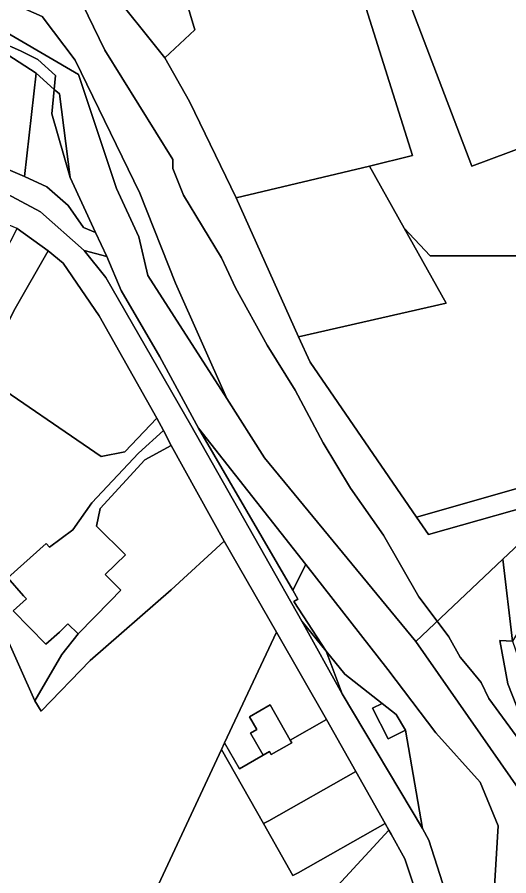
# Model space of a CAD drawing. Extents: x -477304 to -465429, y -1159113 to -1149210.
# Drawn here: x -471408 to -471243.5, y -1154236.6 to -1153949.4 of the extents above; entities that cross this region are included whole.
import ezdxf

# ---------------------------------------------------------------- set-up
doc = ezdxf.new("R2010")
doc.units = 0
for name, color, linetype in [('BPEJ_s', 7, 'Continuous'), ('ostatni_s', 7, 'Continuous'), ('PUPFL_s', 7, 'Continuous'), ('trav_porost_s', 7, 'Continuous'), ('voda_s', 7, 'Continuous'), ('zahrada_s', 7, 'Continuous')]:
    doc.layers.add(name, color=color, linetype=linetype)

msp = doc.modelspace()

# ---------------------------------------------------------------- linework, layer by layer
at = {"layer": 'BPEJ_s'}
for points in [[(-471388.02, -1153941.08), (-471378.59, -1153960.48), (-471355.85, -1153997.04), (-471355.94, -1154000), (-471354.57, -1154003.44), (-471352.37, -1154008.94), (-471339.62, -1154029.97), (-471337.99, -1154033.44), (-471334.94, -1154039.96), (-471324.32, -1154059.08), (-471314.97, -1154074.17), (-471305.62, -1154091.8), (-471296.48, -1154106.89), (-471285.43, -1154122.61), (-471273.54, -1154143.22), (-471267.43, -1154151.41), (-471263.55, -1154156.61), (-471259.73, -1154163.41), (-471256.3, -1154167.57), (-471252.71, -1154171.91), (-471250.16, -1154177.22), (-471239.75, -1154191.46)], [(-471239.75, -1154191.46), (-471250.16, -1154177.22), (-471252.71, -1154171.91), (-471256.3, -1154167.57), (-471259.73, -1154163.41), (-471263.55, -1154156.61), (-471267.43, -1154151.41), (-471273.54, -1154143.22), (-471285.43, -1154122.61), (-471296.48, -1154106.89), (-471305.62, -1154091.8), (-471314.97, -1154074.17), (-471324.32, -1154059.08), (-471334.94, -1154039.96), (-471337.99, -1154033.44), (-471339.62, -1154029.97), (-471352.37, -1154008.94), (-471354.57, -1154003.44), (-471355.94, -1154000), (-471355.85, -1153997.04), (-471378.59, -1153960.48), (-471388.02, -1153941.08)]]:
    msp.add_lwpolyline(points, dxfattribs=at)
at = {"layer": 'ostatni_s'}
for points in [[(-471458.03, -1153911.35), (-471421.36, -1153939.66), (-471407.96, -1153945.59), (-471399.61, -1153949.23), (-471388.59, -1153963.87), (-471366.98, -1154008.28), (-471355.05, -1154038.4), (-471337.84, -1154076.93), (-471364.27, -1154035.78), (-471367.3, -1154022.91), (-471374.77, -1154006.71), (-471387.5, -1153968.65), (-471438.49, -1153938.75), (-471471.29, -1153908.71), (-471482.87, -1153893.82), (-471486.23, -1153860.14), (-471496.81, -1153819.13), (-471507.39, -1153802.32), (-471510.31, -1153795.13), (-471493.48, -1153818.06), (-471485.41, -1153849.71), (-471478.74, -1153870.28), (-471471.15, -1153891.59), (-471463.49, -1153903.74)], [(-471347.34, -1154086.84), (-471315.78, -1154141.1), (-471314.11, -1154144), (-471315.35, -1154144.82), (-471304.63, -1154161.39), (-471312.78, -1154151.43), (-471349.83, -1154085.83), (-471378.31, -1154036.45), (-471385.55, -1154027.49), (-471377.97, -1154029.43), (-471373.18, -1154040.82), (-471360.26, -1154063.04)], [(-471311.38, -1154132.49), (-471315.78, -1154141.1), (-471347.34, -1154086.84)], [(-471367.39, -1154095.2), (-471359.05, -1154087.62), (-471356.41, -1154092.66), (-471365.26, -1154097.49), (-471380.2, -1154113.71), (-471381.4, -1154119.67), (-471371.77, -1154129.2), (-471378.49, -1154135.82), (-471373.24, -1154141.05), (-471376.88, -1154144.76), (-471387.54, -1154155.65), (-471391, -1154152.26), (-471393.81, -1154155.12), (-471398.35, -1154159.13), (-471409.34, -1154147.99), (-471404.8, -1154143.98), (-471405.82, -1154142.94), (-471411.14, -1154136.95), (-471398.24, -1154125.42), (-471397.2, -1154126.64), (-471389.38, -1154120.91), (-471383.04, -1154111.81)], [(-471285.83, -1154178.92), (-471298.29, -1154169.17), (-471304.63, -1154161.39), (-471315.35, -1154144.82), (-471314.11, -1154144), (-471315.78, -1154141.1), (-471311.38, -1154132.49), (-471283.93, -1154167.61), (-471267.88, -1154188.73), (-471253.07, -1154205.28), (-471247.06, -1154219.81), (-471249.74, -1154264.19), (-471260.81, -1154267.52), (-471260.89, -1154258.59), (-471262, -1154250.4), (-471270.19, -1154224.63), (-471272.33, -1154220.76), (-471278.05, -1154187.82), (-471281.13, -1154182.59)], [(-471299.24, -1154175.76), (-471304.63, -1154161.39), (-471298.29, -1154169.17), (-471285.83, -1154178.92), (-471289.12, -1154180.54), (-471283.85, -1154190.75), (-471278.05, -1154187.82), (-471272.33, -1154220.76)], [(-471278.05, -1154187.82), (-471283.85, -1154190.75), (-471289.12, -1154180.54), (-471285.83, -1154178.92), (-471281.13, -1154182.59)], [(-471323.35, -1154179.44), (-471316.63, -1154191.16), (-471316.11, -1154192.06), (-471322.97, -1154196.01), (-471323.54, -1154195.01), (-471325.64, -1154196.22), (-471329.88, -1154188.83), (-471327.77, -1154187.63), (-471330.21, -1154183.37)]]:
    msp.add_lwpolyline(points, close=True, dxfattribs=at)
for points in [[(-471536.99, -1153940.31), (-471519.04, -1153955.97), (-471506.52, -1153963.51), (-471491.57, -1153971.33), (-471444.06, -1153992.04), (-471421.31, -1154003.31), (-471400.16, -1154014.56), (-471385.55, -1154027.49), (-471378.31, -1154036.45), (-471349.83, -1154085.83), (-471312.78, -1154151.43), (-471299.24, -1154175.76), (-471272.33, -1154220.76), (-471270.19, -1154224.63), (-471262, -1154250.4), (-471260.89, -1154258.59), (-471260.81, -1154267.52), (-471257.65, -1154328), (-471253.89, -1154367.82), (-471250.6, -1154421.16), (-471249.61, -1154435.1), (-471247.23, -1154455.65), (-471242.93, -1154473.69)], [(-471274.08, -1154243.6), (-471278.24, -1154230.92), (-471282.85, -1154222.58), (-471283.6, -1154221.29), (-471284.82, -1154219.11), (-471294.68, -1154201.7), (-471304.53, -1154184.29), (-471321.15, -1154155.11), (-471338.67, -1154124.64), (-471356.41, -1154092.66), (-471359.05, -1154087.62), (-471361.28, -1154083.57), (-471380.58, -1154049.33), (-471392.64, -1154031.75), (-471397.58, -1154027.6), (-471408, -1154020.14), (-471410.68, -1154018.94), (-471415.26, -1154016.97), (-471419.22, -1154015.2), (-471457.81, -1153997.96), (-471500.01, -1153978.73), (-471518.8, -1153968.62), (-471524.05, -1153964.98), (-471541.89, -1153948.92)]]:
    msp.add_lwpolyline(points, dxfattribs=at)
at = {"layer": 'PUPFL_s'}
for points in [[(-471205.61, -1154029.23), (-471269.84, -1154029.23), (-471278.46, -1154020), (-471290.08, -1153999.24), (-471275.7, -1153995.75), (-471299.03, -1153921.65), (-471303.59, -1153899.73), (-471307.58, -1153880.55), (-471306.18, -1153880.06), (-471285.31, -1153814.79), (-471262.96, -1153851.16), (-471214.94, -1153888.69), (-471215.83, -1153889.05), (-471286.83, -1153917.87), (-471255.82, -1153999.28), (-471192.72, -1153975.74), (-471183.84, -1154001.67), (-471175.55, -1154015.4), (-471163.11, -1154037.82), (-471148.95, -1154069.55), (-471162.36, -1154075.07), (-471174.31, -1154081.69), (-471177.82, -1154075.83)], [(-471270.32, -1154122.42), (-471225.42, -1154109.76), (-471223.32, -1154109.8), (-471245.46, -1154130.64), (-471274.59, -1154158.17), (-471325.25, -1154096.8), (-471337.84, -1154076.93), (-471355.05, -1154038.4), (-471366.98, -1154008.28), (-471388.59, -1153963.87), (-471399.61, -1153949.23), (-471407.96, -1153945.59), (-471377.91, -1153938.8), (-471358.55, -1153963.02), (-471350.32, -1153977.69), (-471334.69, -1154009.87), (-471313.86, -1154056.29), (-471309.92, -1154064.76), (-471274.31, -1154116.61)], [(-471264.44, -1154045.03), (-471278.46, -1154020), (-471269.84, -1154029.23), (-471205.61, -1154029.23), (-471177.82, -1154075.83), (-471227.02, -1154103.1), (-471274.31, -1154116.61), (-471309.92, -1154064.76), (-471313.86, -1154056.29)], [(-471141.37, -1154071.58), (-471152.99, -1154078.07), (-471214.04, -1154111.2), (-471242.22, -1154158.05), (-471245.46, -1154130.64), (-471223.32, -1154109.8), (-471174.31, -1154081.69), (-471162.36, -1154075.07), (-471148.95, -1154069.55), (-471143.43, -1154067.46)], [(-471225.42, -1154109.76), (-471270.32, -1154122.42), (-471274.31, -1154116.61), (-471227.02, -1154103.1), (-471177.82, -1154075.83), (-471174.31, -1154081.69), (-471223.32, -1154109.8)], [(-471222.84, -1154233.95), (-471235.39, -1154214.25), (-471274.59, -1154158.17), (-471245.46, -1154130.64), (-471242.22, -1154158.05), (-471246.53, -1154157.89), (-471243.82, -1154172.35), (-471237.82, -1154187.64), (-471218.19, -1154209.09), (-471213.66, -1154224.2), (-471211.77, -1154236.33), (-471217.44, -1154248.47)], [(-471243.82, -1154172.35), (-471246.53, -1154157.89), (-471242.22, -1154158.05), (-471237.66, -1154171.2), (-471209.97, -1154208.35), (-471199.15, -1154229.39), (-471213.66, -1154224.2), (-471218.19, -1154209.09), (-471237.82, -1154187.64)]]:
    msp.add_lwpolyline(points, close=True, dxfattribs=at)
at = {"layer": 'trav_porost_s'}
for points in [[(-471389.13, -1153826.52), (-471358.6, -1153821.9), (-471330, -1153817.56), (-471313.95, -1153881.32), (-471311.03, -1153901.51), (-471303.59, -1153899.73), (-471299.03, -1153921.65), (-471275.7, -1153995.75), (-471290.08, -1153999.24), (-471334.69, -1154009.87), (-471350.32, -1153977.69), (-471358.55, -1153963.02), (-471348.57, -1153953.63), (-471353.27, -1153937.85), (-471360.78, -1153912.67)], [(-471286.83, -1153917.87), (-471215.83, -1153889.05), (-471192.72, -1153975.74), (-471255.82, -1153999.28)], [(-471444.35, -1153940.69), (-471426.77, -1153952.01), (-471401.63, -1153968.19), (-471405.54, -1154002.77), (-471452.14, -1153982.84), (-471472.4, -1153954.28), (-471489.98, -1153935.68), (-471492.05, -1153932.26), (-471478.57, -1153911.23), (-471475.84, -1153914.42)], [(-471390.19, -1154003.1), (-471381.75, -1154021.49), (-471385.76, -1154019.8), (-471390.94, -1154012.39), (-471398.1, -1154006.13), (-471405.54, -1154002.77), (-471401.63, -1153968.19), (-471395.61, -1153973.64), (-471396.42, -1153981.72)], [(-471396.42, -1153981.72), (-471395.61, -1153973.64), (-471393.86, -1153975.12), (-471390.19, -1154003.1)], [(-471313.86, -1154056.29), (-471334.69, -1154009.87), (-471290.08, -1153999.24), (-471278.46, -1154020), (-471264.44, -1154045.03)], [(-471371.96, -1154094.82), (-471379.9, -1154096.31), (-471420.04, -1154068.89), (-471408.68, -1154046.84), (-471397.58, -1154027.6), (-471392.64, -1154031.75), (-471380.58, -1154049.33), (-471361.28, -1154083.57)], [(-471371.96, -1154094.82), (-471361.28, -1154083.57), (-471359.05, -1154087.62), (-471367.39, -1154095.2), (-471383.04, -1154111.81), (-471389.38, -1154120.91), (-471397.2, -1154126.64), (-471398.24, -1154125.42), (-471411.14, -1154136.95), (-471405.82, -1154142.94), (-471404.8, -1154143.98), (-471409.34, -1154147.99), (-471398.35, -1154159.13), (-471393.81, -1154155.12), (-471391, -1154152.26), (-471387.54, -1154155.65), (-471393.02, -1154162.55), (-471402.06, -1154178.05), (-471434.04, -1154106.48), (-471425.01, -1154078.34), (-471420.04, -1154068.89), (-471379.9, -1154096.31)], [(-471304.63, -1154161.39), (-471299.24, -1154175.76), (-471312.78, -1154151.43)], [(-471338.62, -1154192.04), (-471321.15, -1154155.11), (-471304.53, -1154184.29), (-471316.63, -1154191.16), (-471323.35, -1154179.44), (-471330.21, -1154183.37), (-471327.77, -1154187.63), (-471329.88, -1154188.83), (-471325.64, -1154196.22), (-471333.62, -1154200.78)], [(-471316.63, -1154191.16), (-471304.53, -1154184.29), (-471294.68, -1154201.7), (-471323.76, -1154218.18), (-471325.6, -1154219.07), (-471339.65, -1154194.28), (-471338.62, -1154192.04), (-471333.62, -1154200.78), (-471325.64, -1154196.22), (-471323.54, -1154195.01), (-471322.97, -1154196.01), (-471316.11, -1154192.06)], [(-471284.82, -1154219.11), (-471283.6, -1154221.29), (-471307.42, -1154247.05), (-471348.04, -1154293.87), (-471316.2, -1154363.03), (-471366.14, -1154411.64), (-471394.68, -1154412.99), (-471393.84, -1154407.52), (-471392.39, -1154397.67), (-471391.61, -1154392.35), (-471390.96, -1154388.11), (-471371.61, -1154262.92), (-471339.65, -1154194.28), (-471325.6, -1154219.07), (-471315.73, -1154236.44), (-471313.91, -1154235.57)], [(-471284.82, -1154219.11), (-471313.91, -1154235.57), (-471315.73, -1154236.44), (-471325.6, -1154219.07), (-471323.76, -1154218.18), (-471294.68, -1154201.7)], [(-471278.24, -1154230.92), (-471274.08, -1154243.6), (-471302.94, -1154254.32), (-471298.54, -1154269.99), (-471301.46, -1154270.81), (-471302.09, -1154268.36), (-471307.42, -1154247.05), (-471283.6, -1154221.29), (-471282.85, -1154222.58)]]:
    msp.add_lwpolyline(points, close=True, dxfattribs=at)
for points in [[(-471353.27, -1153937.85), (-471348.57, -1153953.63), (-471358.55, -1153963.02), (-471377.91, -1153938.8)], [(-471487.9, -1154269.54), (-471471.68, -1154211.39), (-471463.24, -1154168.03), (-471451.56, -1154129.09), (-471446.89, -1154103.16), (-471432.38, -1154059.86), (-471422.94, -1154048.99), (-471408, -1154020.14), (-471397.58, -1154027.6), (-471408.68, -1154046.84), (-471420.04, -1154068.89), (-471425.01, -1154078.34), (-471434.04, -1154106.48), (-471441.43, -1154129.53), (-471465.18, -1154216.09), (-471487.32, -1154331.88)], [(-471487.32, -1154331.88), (-471465.18, -1154216.09), (-471441.43, -1154129.53), (-471434.04, -1154106.48), (-471402.06, -1154178.05), (-471400, -1154181.51), (-471383.51, -1154164.58), (-471356.44, -1154140.97), (-471338.67, -1154124.64), (-471321.15, -1154155.11), (-471338.62, -1154192.04), (-471339.65, -1154194.28), (-471371.61, -1154262.92)]]:
    msp.add_lwpolyline(points, dxfattribs=at)
at = {"layer": 'voda_s'}
for points in [[(-471229.65, -1154425.15), (-471249.29, -1154372.87), (-471253.13, -1154339.41), (-471254.66, -1154328.21), (-471252.98, -1154312.86), (-471249.74, -1154264.19), (-471247.06, -1154219.81), (-471253.07, -1154205.28), (-471267.88, -1154188.73), (-471283.93, -1154167.61), (-471311.38, -1154132.49), (-471347.34, -1154086.84), (-471360.26, -1154063.04), (-471373.18, -1154040.82), (-471377.97, -1154029.43), (-471381.75, -1154021.49), (-471390.19, -1154003.1), (-471393.86, -1153975.12), (-471395.61, -1153973.64), (-471395.14, -1153968.9), (-471401.09, -1153963.58), (-471406.81, -1153960.68), (-471426.77, -1153952.01), (-471471.24, -1153915.82)], [(-471489.98, -1153935.68), (-471472.4, -1153954.28), (-471452.14, -1153982.84), (-471405.54, -1154002.77), (-471398.1, -1154006.13), (-471390.94, -1154012.39), (-471385.76, -1154019.8), (-471381.75, -1154021.49), (-471377.97, -1154029.43), (-471385.55, -1154027.49), (-471400.16, -1154014.56), (-471421.31, -1154003.31), (-471444.06, -1153992.04), (-471442.32, -1153990.8), (-471454.72, -1153985.35), (-471474.41, -1153956.62), (-471492.6, -1153937.23)], [(-471438.49, -1153938.75), (-471387.5, -1153968.65), (-471374.77, -1154006.71), (-471367.3, -1154022.91), (-471364.27, -1154035.78), (-471337.84, -1154076.93), (-471325.25, -1154096.8), (-471274.59, -1154158.17), (-471235.39, -1154214.25), (-471239.17, -1154262.14), (-471242.32, -1154304.56), (-471242.01, -1154337.56), (-471232.85, -1154374.93), (-471224.28, -1154414.16), (-471206.71, -1154483.08), (-471203.5, -1154489.12), (-471182.75, -1154528.43), (-471169.08, -1154553.98), (-471161.2, -1154574.78)]]:
    msp.add_lwpolyline(points, dxfattribs=at)
msp.add_lwpolyline([(-471395.61, -1153973.64), (-471401.63, -1153968.19), (-471426.77, -1153952.01), (-471406.81, -1153960.68), (-471401.09, -1153963.58), (-471395.14, -1153968.9)], close=True, dxfattribs=at)
at = {"layer": 'zahrada_s'}
msp.add_lwpolyline([(-471400, -1154181.51), (-471402.06, -1154178.05), (-471393.02, -1154162.55), (-471387.54, -1154155.65), (-471376.88, -1154144.76), (-471373.24, -1154141.05), (-471378.49, -1154135.82), (-471371.77, -1154129.2), (-471381.4, -1154119.67), (-471380.2, -1154113.71), (-471365.26, -1154097.49), (-471356.41, -1154092.66), (-471338.67, -1154124.64), (-471356.44, -1154140.97), (-471383.51, -1154164.58)], close=True, dxfattribs=at)

doc.saveas('drawing.dxf')
